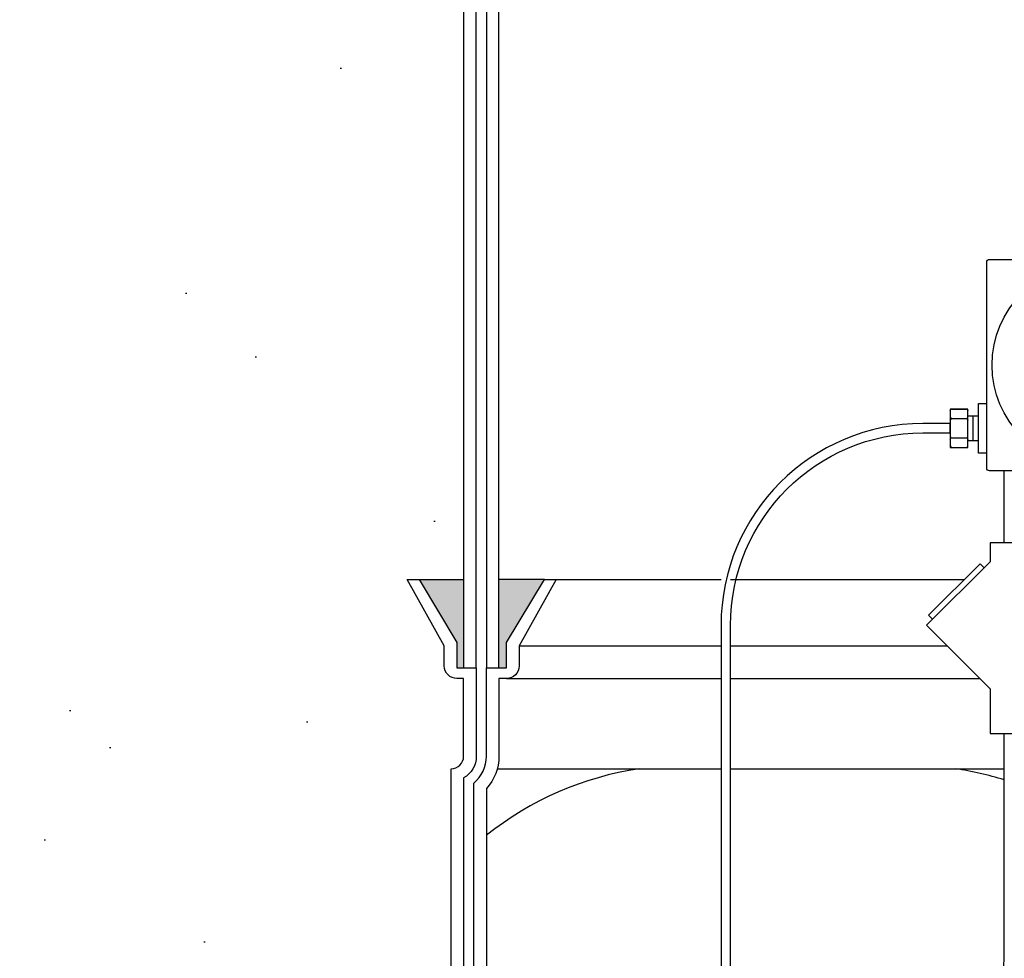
# Model space of a CAD drawing. Extents: x -285 to 5863, y 308 to 3178.
# Tile 510 of 622: x 4928 to 4948, y 938 to 957. Entities that reach past the tile are written whole.
import ezdxf

# ---------------------------------------------------------------- set-up
doc = ezdxf.new("R2010")
doc.units = 0
doc.header["$MEASUREMENT"] = 0
doc.header["$PDSIZE"] = 1
doc.layers.get('DEFPOINTS').update_dxf_attribs({"linetype": 'CONTINUOUS'})
for name, color, linetype in [('CONDUIT', 2, 'CONTINUOUS'), ('DIM', 3, 'CONTINUOUS'), ('FRP-SUMP', 2, 'CONTINUOUS'), ('J-BOX', 2, 'CONTINUOUS'), ('PEAGRAVEL-HATCH', 3, 'CONTINUOUS'), ('PROBE', 2, 'CONTINUOUS')]:
    doc.layers.add(name, color=color, linetype=linetype)
doc.styles.add('SIMPLEX', font='simplex')
doc.dimstyles.new('DIM64', dxfattribs={"dimscale": 64, "dimtxt": 0.09375, "dimasz": 0.09375, "dimexe": 0.0625, "dimexo": 0.0625, "dimgap": 0.046875, "dimtad": 1, "dimdec": 4, "dimzin": 3, "dimdsep": 46, "dimlunit": 4, "dimtxsty": 'SIMPLEX', "dimcen": 0, "dimclrd": 256, "dimclre": 256, "dimclrt": 256, "dimadec": 0, "dimazin": 0, "dimtfac": 1, "dimtdec": 4, "dimtmove": 0, "dimatfit": 3, "dimfxl": 1, "dimfrac": 2, "dimtolj": 1, "dimtzin": 0, "dimarcsym": 0})

# ---------------------------------------------------------------- blocks, each defined once
blk = doc.blocks.new('*D53')
at = {"layer": 'DEFPOINTS', "color": 0, "transparency": 16777216}
for p in [(5440.235, 978.296), (4823.479, 978.015), (4823.479, 700.523)]:
    blk.add_point(p, dxfattribs=at)
at = {"layer": 'DIM', "lineweight": -2, "transparency": 16777216}
for p, q in [((5440.235, 974.296), (5440.235, 696.523)), ((4823.479, 974.015), (4823.479, 696.523)), ((5434.235, 700.523), (4829.479, 700.523))]:
    blk.add_line(p, q, dxfattribs=at)
at = {"layer": 'DIM', "transparency": 16777216}
for points in [[(4829.479, 701.523), (4829.479, 699.523), (4823.479, 700.523)], [(5434.235, 701.523), (5434.235, 699.523), (5440.235, 700.523)]]:
    blk.add_solid(points, dxfattribs=at)
at = {"layer": 'DIM', "transparency": 16777216, "insert": (5131.857, 708.095), "char_height": 6, "attachment_point": 5, "style": 'SIMPLEX'}
blk.add_mtext('\\A1;51\'-4 3/4" (F.V. TANK SLAB)', dxfattribs=at)

msp = doc.modelspace()

# ---------------------------------------------------------------- hatches: boundary and pattern name
at = {"layer": 'FRP-SUMP'}
for points in [[(4937.02883, 945.77096), (4936.14538, 945.77096), (4936.89538, 944.52096), (4936.89538, 944.02096), (4937.02883, 944.02096)], [(4938.62883, 945.77096), (4937.72883, 945.77096), (4937.72883, 944.02096), (4937.87883, 944.02096), (4937.87883, 944.52096)]]:
    msp.add_hatch(color=256, dxfattribs=at).paths.add_polyline_path(points)
at = {"layer": 'PEAGRAVEL-HATCH'}
h = msp.add_hatch(dxfattribs=at)
h.set_pattern_fill('AR-SAND', color=256, scale=7.5, style=0)
h.set_pattern_definition([(37.5, (4857.729, 945.771), (-0.4725, 14.4512), [0, -11.4, 0, -12.75, 0, -12.1875]), (7.5, (4857.729, 945.77), (13.2733, 21.166), [0, -6.15, 0, -10.275, 0, -3.9375]), (327.5, (4848.504, 945.771), (23.356, 0.0424), [0, -3.75, 0, -13.5, 0, -17.625]), (317.5, (4848.504, 945.77), (22.546, 6.5826), [0, -1.875, 0, -8.85, 0, -10.125])])
h.paths.add_polyline_path([(4942.48558, 969.98346), (4936.59533, 969.98346), (4936.40684, 969.98346), (4937.2024, 978.01471), (4867.79427, 978.01471), (4867.79427, 946.07721), (4857.72882, 946.07721), (4857.72882, 945.77096), (4937.02883, 945.77096), (4937.02883, 957.71641, -0.33671624), (4938.27272, 959.35408, -0.00822165), (4942.48248, 961.19658)])
h = msp.add_hatch(dxfattribs=at)
h.set_pattern_fill('AR-SAND', color=256, scale=7.5, style=0)
h.set_pattern_definition([(37.5, (4920.642, 921.773), (-0.4725, 14.451), [0, -11.4, 0, -12.75, 0, -12.1875]), (7.5, (4920.642, 921.773), (13.273, 21.166), [0, -6.15, 0, -10.275, 0, -3.9375]), (327.5, (4911.417, 921.773), (23.356, 0.0424), [0, -3.75, 0, -13.5, 0, -17.625]), (317.5, (4911.417, 921.773), (22.546, 6.583), [0, -1.875, 0, -8.85, 0, -10.125])])
edge = h.paths.add_edge_path()
edge.add_arc((4936.77883, 942.27096), 0.25, 270, 360)
edge.add_line((4937.02883, 942.27096), (4937.02883, 943.80737))
edge.add_line((4937.02883, 943.80737), (4936.89538, 943.80737))
edge.add_arc((4936.89538, 944.05737), 0.25, 180, 270, ccw=False)
edge.add_line((4936.64538, 944.05737), (4936.64538, 944.45572))
edge.add_line((4936.64538, 944.45572), (4935.90885, 945.77096))
edge.add_line((4935.90885, 945.77096), (4920.64223, 945.77096))
edge.add_line((4920.64223, 945.77096), (4920.64223, 921.77328))
edge.add_line((4920.64223, 921.77328), (4937.02883, 921.77328))
edge.add_line((4937.02883, 921.77328), (4937.02883, 922.77328))
edge.add_arc((4936.77883, 922.77328), 0.25, 0, 90)
edge.add_line((4936.77883, 923.02328), (4936.77883, 926.03839))
edge.add_line((4936.77883, 926.03839), (4936.28612, 926.03839))
edge.add_line((4936.28612, 926.03839), (4936.28612, 927.27589))
edge.add_line((4936.28612, 927.27589), (4935.26508, 927.27589))
edge.add_line((4935.26508, 927.27589), (4935.26508, 927.33776))
edge.add_line((4935.26508, 927.33776), (4935.20321, 927.33776))
edge.add_line((4935.20321, 927.33776), (4935.20321, 927.31796))
edge.add_line((4935.20321, 927.31796), (4934.70821, 927.31796))
edge.add_line((4934.70821, 927.31796), (4934.64633, 927.33776))
edge.add_line((4934.64633, 927.33776), (4934.64633, 927.27589))
edge.add_line((4934.64633, 927.27589), (4934.52258, 927.27589))
edge.add_line((4934.52258, 927.27589), (4934.52258, 927.33776))
edge.add_line((4934.52258, 927.33776), (4934.46071, 927.33776))
edge.add_line((4934.46071, 927.33776), (4934.46071, 927.31796))
edge.add_line((4934.46071, 927.31796), (4933.96571, 927.31796))
edge.add_line((4933.96571, 927.31796), (4933.90383, 927.33776))
edge.add_line((4933.90383, 927.33776), (4933.90383, 927.27589))
edge.add_line((4933.90383, 927.27589), (4933.78008, 927.27589))
edge.add_line((4933.78008, 927.27589), (4933.78008, 927.5962))
edge.add_line((4933.78008, 927.5962), (4923.36249, 927.5962))
edge.add_ellipse((4923.39247, 928.1912), major_axis=(0, -0.595), ratio=0.47920074, start_angle=180, end_angle=360, ccw=False)
edge.add_ellipse((4923.39247, 929.3812), major_axis=(0, -0.595), ratio=0.47920074, start_angle=-180, end_angle=0, ccw=False)
edge.add_line((4923.39247, 929.9762), (4933.78008, 929.9762))
edge.add_line((4933.78008, 929.9762), (4933.78008, 930.29651))
edge.add_line((4933.78008, 930.29651), (4933.91621, 930.29651))
edge.add_line((4933.91621, 930.29651), (4933.91621, 930.47011))
edge.add_arc((4933.94775, 930.4704), 0.03154, 90.524935, 180.524935, ccw=False)
edge.add_line((4933.94746, 930.50193), (4933.96608, 930.50193))
edge.add_arc((4933.96608, 930.51756), 0.01563, 269.998281, 347.402966)
edge.add_arc((4934.21321, 930.46233), 0.2376, 12.596713, 167.403307, ccw=False)
edge.add_arc((4934.46071, 930.51399), 0.01563, 179.401642, 294.702336)
edge.add_arc((4934.47867, 930.4704), 0.03154, 0.524935, 111.239353, ccw=False)
edge.add_line((4934.51021, 930.47068), (4934.51021, 930.29651))
edge.add_line((4934.51021, 930.29651), (4934.65871, 930.29651))
edge.add_line((4934.65871, 930.29651), (4934.65871, 930.47011))
edge.add_arc((4934.69025, 930.4704), 0.03154, 90.524935, 180.524935, ccw=False)
edge.add_line((4934.68996, 930.50193), (4934.70858, 930.50193))
edge.add_arc((4934.70858, 930.51756), 0.01563, 269.998281, 347.402966)
edge.add_arc((4934.95571, 930.46233), 0.2376, 12.596713, 167.403307, ccw=False)
edge.add_arc((4935.20321, 930.51399), 0.01562, 179.401642, 294.702336)
edge.add_arc((4935.22117, 930.4704), 0.03154, 0.524935, 111.239353, ccw=False)
edge.add_line((4935.25271, 930.47068), (4935.25271, 930.29651))
edge.add_line((4935.25271, 930.29651), (4936.28612, 930.29651))
edge.add_line((4936.28612, 930.29651), (4936.28612, 931.53401))
edge.add_line((4936.28612, 931.53401), (4936.77883, 931.53401))
edge.add_line((4936.77883, 931.53401), (4936.77883, 932.52282))
edge.add_line((4936.77883, 932.52282), (4936.16008, 932.52282))
edge.add_line((4936.16008, 932.52282), (4936.16008, 933.42001))
edge.add_line((4936.16008, 933.42001), (4936.03633, 933.42001))
edge.add_line((4936.03633, 933.42001), (4936.03633, 933.8329))
edge.add_line((4936.03633, 933.8329), (4935.52569, 933.8686))
edge.add_line((4935.52569, 933.8686), (4935.52569, 933.93048))
edge.add_line((4935.52569, 933.93048), (4935.46382, 933.93048))
edge.add_line((4935.46382, 933.93048), (4935.46382, 933.91464))
edge.add_line((4935.46382, 933.91464), (4934.96882, 933.91464))
edge.add_line((4934.96882, 933.91464), (4934.90694, 933.93048))
edge.add_line((4934.90694, 933.93048), (4934.90694, 933.8686))
edge.add_line((4934.90694, 933.8686), (4934.78319, 933.8686))
edge.add_line((4934.78319, 933.8686), (4934.78319, 934.26579))
edge.add_line((4934.78319, 934.26579), (4923.37298, 934.26579))
edge.add_ellipse((4923.39247, 934.51579), major_axis=(0, -0.25), ratio=0.47920074, start_angle=180, end_angle=360, ccw=False)
edge.add_ellipse((4923.39247, 935.01579), major_axis=(0, 0.25), ratio=0.47920074, start_angle=0, end_angle=180)
edge.add_ellipse((4923.39247, 935.01579), major_axis=(0, 0.25), ratio=0.47920074, start_angle=180, end_angle=360)
edge.add_line((4923.41196, 935.26579), (4934.78319, 935.26579))
edge.add_line((4934.78319, 935.26579), (4934.78319, 935.66298))
edge.add_line((4934.78319, 935.66298), (4934.91932, 935.66298))
edge.add_line((4934.91932, 935.66298), (4934.91932, 935.83262))
edge.add_arc((4934.95086, 935.8329), 0.03154, 90.525794, 180.525794, ccw=False)
edge.add_line((4934.95057, 935.86444), (4934.96981, 935.86444))
edge.add_arc((4934.96981, 935.87929), 0.01485, 270, 347.544043)
edge.add_arc((4935.21632, 935.82484), 0.2376, 12.455772, 167.544151, ccw=False)
edge.add_arc((4935.46316, 935.87536), 0.01485, 177.174659, 296.785729)
edge.add_arc((4935.48178, 935.8329), 0.03154, 0.525422, 112.222818, ccw=False)
edge.add_line((4935.51332, 935.83319), (4935.51332, 935.66211))
edge.add_line((4935.51332, 935.66211), (4936.03633, 935.69869))
edge.add_line((4936.03633, 935.69869), (4936.03633, 936.11157))
edge.add_line((4936.03633, 936.11157), (4936.16008, 936.11157))
edge.add_line((4936.16008, 936.11157), (4936.16008, 937.00876))
edge.add_line((4936.16008, 937.00876), (4936.77883, 937.00876))
edge.add_line((4936.77883, 937.00876), (4936.77883, 942.02096))

# ---------------------------------------------------------------- linework, layer by layer
at = {"layer": 'CONDUIT'}
for p, q in [((4947.74063, 946.4966), (4947.74063, 947.9235)), ((4947.74063, 938.26579), (4947.74063, 942.7187))]:
    msp.add_line(p, q, dxfattribs=at)
msp.add_lwpolyline([(4947.46283, 946.12185), (4946.20571, 944.86474), (4947.46283, 943.60762), (4947.46283, 942.7187), (4949.01843, 942.7187), (4949.01843, 946.4966), (4947.46283, 946.4966)], close=True, dxfattribs=at)
msp.add_lwpolyline([(4947.34497, 946.004), (4947.2664, 946.08257), (4946.24499, 945.06116), (4946.32356, 944.98259)], dxfattribs=at)
msp.add_arc((4944.74063, 938.26579), 3, 270, 0, dxfattribs=at)
at = {"layer": 'FRP-SUMP'}
for p, q in [((4936.14538, 945.77096), (4937.02883, 945.77096)), ((4938.62883, 945.77096), (4937.72883, 945.77096))]:
    msp.add_line(p, q, dxfattribs=at)
at = {"layer": 'FRP-SUMP', "color": 7, "linetype": 'Continuous'}
for p, q in [((4938.86536, 945.77096), (4942.13004, 945.77096)), ((4942.31754, 945.77096), (4946.95479, 945.77096)), ((4938.12883, 944.45572), (4942.13004, 944.45572)), ((4942.31754, 944.45572), (4946.61472, 944.45572)), ((4937.87883, 943.80737), (4942.13004, 943.80737)), ((4942.31754, 943.80737), (4947.26307, 943.80737))]:
    msp.add_line(p, q, dxfattribs=at)
at = {"layer": 'FRP-SUMP', "color": 7}
for p, q in [((4937.69535, 942.02096), (4942.13004, 942.02096)), ((4942.31754, 942.02096), (4947.74063, 942.02096))]:
    msp.add_line(p, q, dxfattribs=at)
at = {"layer": 'FRP-SUMP'}
for points in [[(4937.02883, 957.71641), (4937.02883, 944.02096), (4937.27883, 944.02096), (4937.27883, 957.71641, -0.29672907)], [(4937.47883, 957.71641), (4937.47883, 944.02096), (4937.72883, 944.02096), (4937.72883, 957.71641, -0.29672907)], [(4936.77883, 923.02328), (4936.77883, 942.02096), (4936.77883, 942.02096, 0.41421356), (4937.02883, 942.27096), (4937.02883, 943.80737), (4936.89538, 943.80737, -0.41421356), (4936.64538, 944.05737), (4936.64538, 944.45572), (4935.90885, 945.77096), (4936.14538, 945.77096), (4936.89538, 944.52096), (4936.89538, 944.02096), (4937.02883, 944.02096), (4937.27883, 944.02096), (4937.27883, 944.02096), (4937.27883, 944.02096), (4937.27883, 944.02096), (4937.27883, 944.02096), (4937.27883, 942.27096, -0.26794919), (4937.02883, 941.83794), (4937.02883, 923.20629, -0.26794919)]]:
    msp.add_lwpolyline(points, format="xyb", dxfattribs=at)
msp.add_lwpolyline([(4937.47883, 920.02328), (4937.47883, 922.77328, 0.22167085), (4937.22883, 923.30947), (4937.22883, 941.73477, 0.22167085), (4937.47883, 942.27096), (4937.47883, 944.02096), (4937.72883, 944.02096), (4937.87883, 944.02096), (4937.87883, 944.52096), (4938.62883, 945.77096), (4938.86536, 945.77096), (4938.12883, 944.45572), (4938.12883, 944.05737, -0.41421356), (4937.87883, 943.80737), (4937.72883, 943.80737), (4937.72883, 942.27096, -0.18776323), (4937.47883, 941.6287), (4937.47883, 923.41554, -0.18776323), (4937.72883, 922.77328), (4937.72883, 920.02328), (4937.47883, 920.02328)], format="xyb", close=True, dxfattribs=at)
at = {"layer": 'FRP-SUMP', "color": 7}
msp.add_lwpolyline([(4947.74063, 941.80135, 0.03875218), (4946.78035, 942.02096)], format="xyb", dxfattribs=at)
msp.add_arc((4941.44612, 935.72546), 6.36447, 98.442948, 128.561095, dxfattribs=at)
at = {"layer": 'J-BOX'}
msp.add_lwpolyline([(4947.39644, 947.97906), (4947.39644, 952.05669, -0.41421356), (4947.452, 952.11225), (4951.52963, 952.11225, -0.41421356), (4951.58519, 952.05669), (4951.58519, 947.97906, -0.41421356), (4951.52963, 947.9235), (4947.452, 947.9235, -0.41421356)], format="xyb", close=True, dxfattribs=at)
msp.add_circle((4949.49081, 950.01787), 1.98948, dxfattribs=at)
at = {"layer": 'PROBE'}
for p, q in [((4947.23479, 949.00706), (4947.02357, 949.00706)), ((4947.23479, 948.51822), (4947.02357, 948.51822))]:
    msp.add_line(p, q, dxfattribs=at)
at = {"layer": 'PROBE', "color": 7}
msp.add_line((4947.12918, 948.51822), (4947.12918, 949.00706), dxfattribs=at)
at = {"layer": 'PROBE'}
msp.add_lwpolyline([(4947.39229, 948.27589), (4947.23479, 948.27589), (4947.23479, 949.25948), (4947.39644, 949.25948)], dxfattribs=at)
at = {"layer": 'PROBE', "color": 7}
for points in [[(4946.67338, 949.11665, -0.41421356), (4946.70463, 949.1479), (4946.99232, 949.1479, -0.41421356), (4947.02357, 949.11665)], [(4946.67338, 948.98904, 0.41421356), (4946.70463, 948.95779), (4946.99232, 948.95779, 0.41421356), (4947.02357, 948.98904)], [(4946.67338, 948.92654, -0.41421356), (4946.70463, 948.95779), (4946.99232, 948.95779, -0.41421356), (4947.02357, 948.92654)], [(4946.67338, 948.60883, 0.41421356), (4946.70463, 948.57758), (4946.99232, 948.57758, 0.41421356), (4947.02357, 948.60883)], [(4946.67338, 948.54633, -0.41421356), (4946.70463, 948.57758), (4946.99232, 948.57758, -0.41421356), (4947.02357, 948.54633)], [(4946.67338, 948.41872, 0.41421356), (4946.70463, 948.38747), (4946.99232, 948.38747, 0.41421356), (4947.02357, 948.41872)]]:
    msp.add_lwpolyline(points, format="xyb", dxfattribs=at)
at = {"layer": 'PROBE'}
msp.add_lwpolyline([(4946.67338, 949.1479), (4946.67338, 948.38747), (4947.02357, 948.38747), (4947.02357, 949.1479)], close=True, dxfattribs=at)
msp.add_lwpolyline([(4942.13004, 937.76838), (4942.31754, 937.76838), (4942.31754, 944.86144, -0.41421356), (4946.13004, 948.67394), (4946.67338, 948.67394), (4946.67338, 948.86144), (4946.13004, 948.86144, 0.41421356), (4942.13004, 944.86144)], format="xyb", close=True, dxfattribs=at)
at = {"layer": 'PROBE', "linetype": 'Continuous'}
msp.add_arc((4946.99232, 949.11665), 0.03125, 360, 90, dxfattribs=at)

# ---------------------------------------------------------------- dimensions: what is measured, and where the dimension line sits
at = {"layer": 'DIM'}
dim = msp.add_linear_dim(base=(4823.47882, 700.52328), p1=(5440.23519, 978.29596), p2=(4823.47882, 978.01471), angle=180, text='<> (F.V. TANK SLAB)', dimstyle='DIM64', dxfattribs=at)
dim.commit()
dim.dimension.update_dxf_attribs({"geometry": '*D53', "text_midpoint": (5131.857, 708.09471)})

doc.saveas('drawing.dxf')
